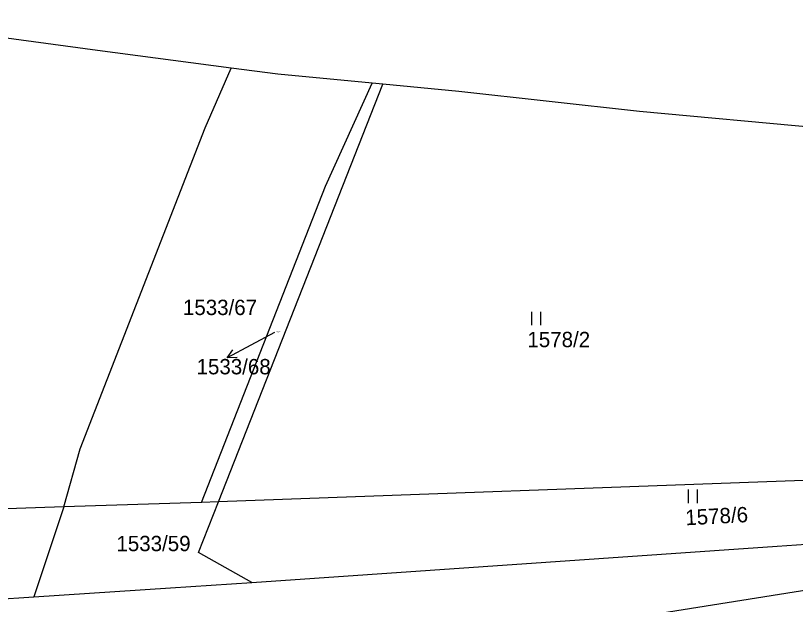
# Model space of a CAD drawing. Extents: x -737240 to -735272, y -1119606 to -1117878.
# Drawn here: x -736364.4 to -736278, y -1118172.1 to -1118106.9 of the extents above; entities that cross this region are included whole.
import ezdxf

# ---------------------------------------------------------------- set-up
doc = ezdxf.new("R2010")
doc.units = 0
for name, color, linetype in [('Level 1', 7, 'Continuous'), ('Level 16', 7, 'Continuous'), ('Level 18', 7, 'Continuous'), ('Level 25', 7, 'Continuous')]:
    doc.layers.add(name, color=color, linetype=linetype)

msp = doc.modelspace()

# ---------------------------------------------------------------- linework, layer by layer
at = {"layer": 'Level 1'}
for p, q in [((-736341.93, -1118160.75), (-736323.71, -1118114.46)), ((-736323.71, -1118114.46), (-736324.89, -1118114.35)), ((-736277.07, -1118158.38), (-736341.93, -1118160.75)), ((-736359.04, -1118161.31), (-736403.33, -1118162.77)), ((-736359.04, -1118161.31), (-736362.37, -1118171.26)), ((-736343.81, -1118160.81), (-736359.04, -1118161.31)), ((-736341.93, -1118160.75), (-736343.81, -1118160.81))]:
    msp.add_line(p, q, dxfattribs=at)
for points in [[(-736340.52, -1118112.68), (-736355.32, -1118110.72), (-736375.28, -1118108.01), (-736384.39, -1118106.85)], [(-736359.04, -1118161.31), (-736357.26, -1118154.86), (-736343.38, -1118119.28), (-736340.52, -1118112.68)], [(-736324.89, -1118114.35), (-736335.35, -1118113.36), (-736340.52, -1118112.68)], [(-736343.81, -1118160.81), (-736330.07, -1118125.75), (-736324.89, -1118114.35)], [(-736261.76, -1118120.61), (-736275.21, -1118119.34), (-736295.27, -1118117.47), (-736315.29, -1118115.25), (-736323.71, -1118114.46)], [(-736338.23, -1118169.67), (-736344.13, -1118166.34), (-736341.93, -1118160.75)], [(-736338.23, -1118169.67), (-736280, -1118165.67), (-736250, -1118163.6), (-736213.82, -1118161.03), (-736215.01, -1118163.96), (-736201.96, -1118163.38)], [(-736375.4, -1118183.82), (-736360.24, -1118182.63), (-736346.62, -1118181.25), (-736336.15, -1118179.96), (-736269.99, -1118169.44), (-736234, -1118166.66), (-736158.96, -1118165.48), (-736148.63, -1118166.45), (-736140.93, -1118169.02), (-736134.87, -1118171.7), (-736132.41, -1118173.31), (-735949.71, -1118307.16)], [(-736362.37, -1118171.26), (-736347.25, -1118170.26), (-736338.23, -1118169.67)], [(-736407.56, -1118174.12), (-736371.34, -1118171.85), (-736362.37, -1118171.26)]]:
    msp.add_lwpolyline(points, dxfattribs=at)
at = {"layer": 'Level 16'}
for points in [[(-736335.72, -1118141.96), (-736338.33, -1118143.37), (-736340.971, -1118144.794)], [(-736339.853, -1118144.759), (-736340.971, -1118144.794), (-736340.328, -1118143.879)]]:
    msp.add_lwpolyline(points, dxfattribs=at)
at = {"layer": 'Level 25'}
for p, q in [((-736307.227, -1118139.665), (-736307.227, -1118141.165)), ((-736306.205, -1118141.165), (-736306.205, -1118139.665)), ((-736289.857, -1118159.375), (-736289.857, -1118160.875)), ((-736288.835, -1118160.875), (-736288.835, -1118159.375))]:
    msp.add_line(p, q, dxfattribs=at)

# ---------------------------------------------------------------- texts
at = {"layer": 'Level 16'}
msp.add_text('1533/68', height=1.7, dxfattribs=at).set_placement((-736344.345, -1118146.61))
at = {"layer": 'Level 18'}
for s, height, p in [('1533/67', 1.7, (-736345.855, -1118140.04)), ('1533/68', 0.1, (-736335.545, -1118141.96)), ('1578/2', 1.7, (-736307.68, -1118143.6)), ('1533/59', 1.7, (-736353.225, -1118166.21))]:
    msp.add_text(s, height=height, dxfattribs=at).set_placement(p)
msp.add_text('1578/6', height=1.7, rotation=3.00366, dxfattribs=at).set_placement((-736290.134, -1118163.346))

doc.saveas('drawing.dxf')
